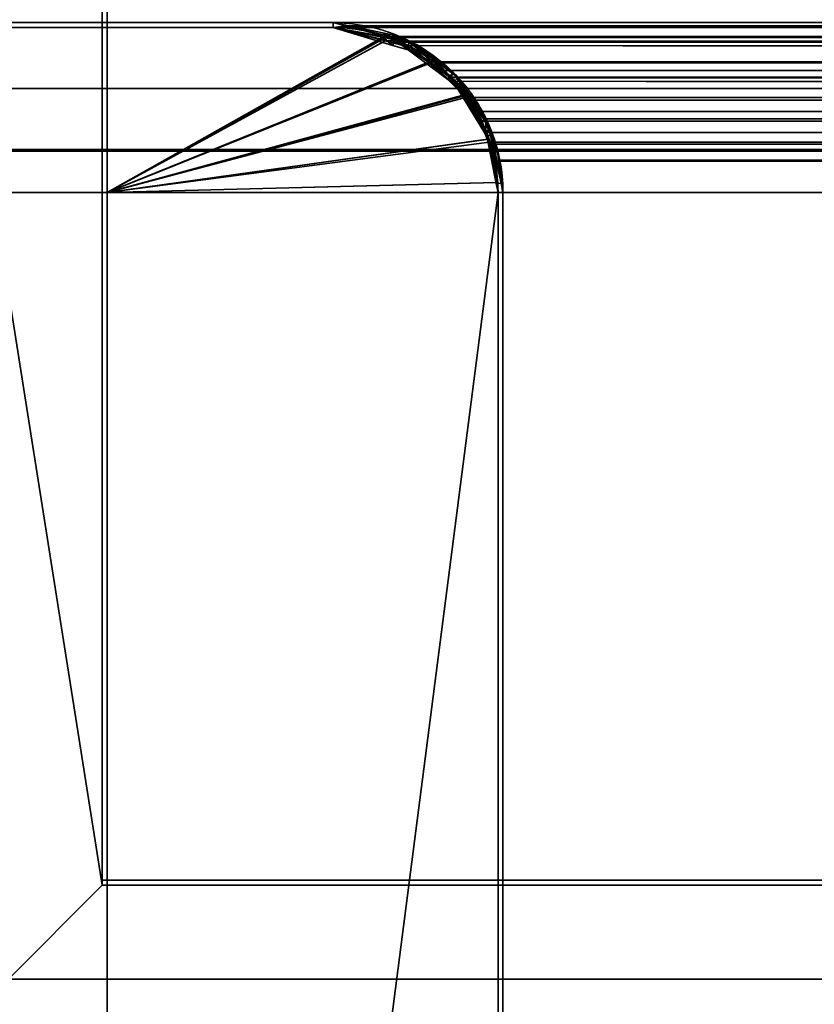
# Model space of a CAD drawing. Header units: millimetres. Extents: x -503 to 6703, y -110 to 193.
# Tile 462 of 656: x 1136 to 1160, y 149 to 178. Entities that reach past the tile are written whole.
import ezdxf

# ---------------------------------------------------------------- set-up
doc = ezdxf.new("R2010")
doc.units = ezdxf.units.MM
doc.layers.add('151', color=7, linetype='Continuous', true_color=0xffffff)

# ---------------------------------------------------------------- blocks, each defined once
blk = doc.blocks.new('UG_SURFACE_002')
at = {"layer": '151', "color": 252, "linetype": 'Continuous', "lineweight": 35}
for points in [[(947.5, 174.4, 2212.25), (2052.5, 174.4, 2212.25), (1902.5, 174.4, 2062.25), (1097.5, 174.4, 2062.25)], [(2052.5, -14, 2212.25), (2052.5, 174.4, 2212.25), (947.5, 174.4, 2212.25), (947.5, -14, 2212.25)], [(1097.5, -14, 2062.25), (1097.5, 174.4, 2062.25), (1902.5, 174.4, 2062.25), (1902.5, -14, 2062.25)]]:
    blk.add_3dface(points, dxfattribs=at)
blk = doc.blocks.new('UG_SURFACE_156')
at = {"layer": '151', "color": 7, "linetype": 'Continuous', "lineweight": 35}
for points in [[(1139, 190.3, -4.75), (1139, 152.3, -4.75), (1138.85, 152.3, -4.75), (1138.85, 190.3, -4.75)], [(1138.85, 152.3, 2018.4), (1138.85, 190.3, 2018.4), (1138.85, 190.3, -4.75), (1138.85, 152.3, -4.75)], [(1138.85, 190.3, 2018.4), (1138.85, 152.3, 2018.4), (1139, 152.3, 2018.25), (1139, 190.3, 2018.25)], [(1139, 152.3, -4.75), (1139, 190.3, -4.75), (1139, 190.3, 2018.25), (1139, 152.3, 2018.25)], [(1138.85, 152.3, 2018.4), (1138.85, 152.3, -4.75), (1139, 152.3, -4.75), (1139, 152.3, 2018.25)]]:
    blk.add_3dface(points, dxfattribs=at)
blk = doc.blocks.new('UG_SURFACE_157')
at = {"layer": '151', "color": 14, "linetype": 'Continuous', "lineweight": 35}
for points in [[(1133.85, 193.3, -4.75), (1133.85, 178.3, -4.75), (1133.85, 178.3, 2023.4), (1133.85, 193.3, 2023.4)], [(1133.85, 178.3, -4.75), (1133.85, 193.3, -4.75), (1135.85, 193.3, -4.75), (1136.12, 193.246, -4.75)], [(1133.85, 193.3, 2023.4), (1133.85, 178.3, 2023.4), (1134.7, 178.3, 2022.55), (1138.85, 190.3, 2018.4)], [(1138.85, 190.3, 2018.4), (1138.726, 191.077, 2018.524), (1133.85, 193.3, 2023.4)], [(1136.121, 193.231, 2021.129), (1135.85, 193.3, 2021.4), (1133.85, 193.3, 2023.4), (1138.726, 191.077, 2018.524)], [(1135.85, 193.3, 2021.4), (1135.85, 193.3, -4.75), (1133.85, 193.3, -4.75), (1133.85, 193.3, 2023.4)], [(1136.12, 193.246, -4.75), (1136.998, 193.072, -4.75), (1137.017, 193.059, -4.75), (1133.85, 178.3, -4.75)], [(1135.85, 193.3, -4.75), (1135.85, 193.3, 2021.4), (1136.121, 193.231, 2021.129)], [(1136.121, 193.231, 2021.129), (1136.12, 193.246, -4.75), (1135.85, 193.3, -4.75)], [(1136.12, 193.246, -4.75), (1136.121, 193.231, 2021.129), (1137.012, 193.003, 2020.238)], [(1137.012, 193.003, 2020.238), (1136.998, 193.072, -4.75), (1136.12, 193.246, -4.75)], [(1136.121, 193.231, 2021.129), (1138.726, 191.077, 2018.524), (1138.702, 191.232, 2018.548), (1138.364, 191.882, 2018.886)], [(1137.012, 193.003, 2020.238), (1136.121, 193.231, 2021.129), (1138.364, 191.882, 2018.886)], [(1133.85, 178.3, -4.75), (1137.017, 193.059, -4.75), (1137.771, 192.555, -4.75)], [(1137.012, 193.003, 2020.238), (1137.017, 193.059, -4.75), (1136.998, 193.072, -4.75)], [(1137.017, 193.059, -4.75), (1137.012, 193.003, 2020.238), (1137.289, 192.933, 2019.961)], [(1137.012, 193.003, 2020.238), (1138.364, 191.882, 2018.886), (1138.252, 192.097, 2018.998), (1137.763, 192.521, 2019.487)], [(1137.763, 192.521, 2019.487), (1137.289, 192.933, 2019.961), (1137.012, 193.003, 2020.238)], [(1137.289, 192.933, 2019.961), (1137.771, 192.555, -4.75), (1137.017, 193.059, -4.75)], [(1137.289, 192.933, 2019.961), (1137.763, 192.521, 2019.487), (1137.771, 192.555, -4.75)], [(1133.85, 178.3, -4.75), (1137.771, 192.555, -4.75), (1137.971, 192.421, -4.75), (1138.338, 191.873, -4.75)], [(1137.971, 192.421, -4.75), (1137.771, 192.555, -4.75), (1137.763, 192.521, 2019.487)], [(1137.971, 192.421, -4.75), (1137.763, 192.521, 2019.487), (1138.252, 192.097, 2018.998)], [(1138.252, 192.097, 2018.998), (1138.338, 191.873, -4.75), (1137.971, 192.421, -4.75)], [(1138.252, 192.097, 2018.998), (1138.364, 191.882, 2018.886), (1138.338, 191.873, -4.75)], [(1138.338, 191.873, -4.75), (1138.622, 191.448, -4.75), (1138.696, 191.073, -4.75), (1133.85, 178.3, -4.75)], [(1138.622, 191.448, -4.75), (1138.338, 191.873, -4.75), (1138.364, 191.882, 2018.886)], [(1138.622, 191.448, -4.75), (1138.364, 191.882, 2018.886), (1138.702, 191.232, 2018.548)], [(1138.702, 191.232, 2018.548), (1138.696, 191.073, -4.75), (1138.622, 191.448, -4.75)], [(1138.696, 191.073, -4.75), (1138.85, 190.3, -4.75), (1134.7, 178.3, -4.75), (1133.85, 178.3, -4.75)], [(1138.702, 191.232, 2018.548), (1138.726, 191.077, 2018.524), (1138.696, 191.073, -4.75)], [(1138.696, 191.073, -4.75), (1138.726, 191.077, 2018.524), (1138.85, 190.3, 2018.4)], [(1138.85, 190.3, 2018.4), (1138.85, 190.3, -4.75), (1138.696, 191.073, -4.75)], [(1134.7, 178.3, -4.75), (1138.85, 190.3, -4.75), (1138.85, 152.15, -4.75)], [(1138.85, 152.15, 2018.4), (1138.85, 190.3, 2018.4), (1134.7, 178.3, 2022.55)], [(1138.85, 152.15, -4.75), (1138.85, 190.3, -4.75), (1138.85, 190.3, 2018.4), (1138.85, 152.15, 2018.4)], [(1133.85, 178.3, 2023.4), (1133.85, 178.3, -4.75), (1134.7, 178.3, -4.75), (1134.7, 178.3, 2022.55)], [(1134.7, 178.3, -4.75), (1134.7, 149.3, -4.75), (1134.7, 149.3, 2022.55), (1134.7, 178.3, 2022.55)], [(1138.85, 152.15, -4.75), (1136, 149.3, -4.75), (1134.7, 149.3, -4.75), (1134.7, 178.3, -4.75)], [(1134.7, 178.3, 2022.55), (1134.7, 149.3, 2022.55), (1136, 149.3, 2021.25), (1138.85, 152.15, 2018.4)], [(1136, 149.3, -4.75), (1138.85, 152.15, -4.75), (1138.85, 152.15, 2018.4), (1136, 149.3, 2021.25)], [(1134.7, 149.3, 2022.55), (1134.7, 149.3, -4.75), (1136, 149.3, -4.75), (1136, 149.3, 2021.25)]]:
    blk.add_3dface(points, dxfattribs=at)
blk = doc.blocks.new('UG_SURFACE_158')
at = {"layer": '151', "color": 7, "linetype": 'Continuous', "lineweight": 35}
for points in [[(1078.7, 190.3, 2078.55), (1078.7, 174.45, 2078.55), (1921.3, 174.45, 2078.55), (1921.3, 190.3, 2078.55)], [(1921.15, 190.3, 2078.4), (1921.15, 174.45, 2078.4), (1078.85, 174.45, 2078.4), (1078.85, 190.3, 2078.4)], [(1861.15, 152.3, 2018.4), (1861.15, 190.3, 2018.4), (1138.85, 190.3, 2018.4), (1138.85, 152.3, 2018.4)], [(1139, 190.3, 2018.25), (1139, 152.3, 2018.25), (1138.85, 152.3, 2018.4), (1138.85, 190.3, 2018.4)], [(1139, 152.3, 2018.25), (1139, 190.3, 2018.25), (1861, 190.3, 2018.25), (1861, 152.3, 2018.25)], [(1921.15, 174.45, 2078.4), (1921.3, 174.45, 2078.55), (1078.7, 174.45, 2078.55), (1078.85, 174.45, 2078.4)], [(1861, 152.3, 2018.25), (1861.15, 152.3, 2018.4), (1138.85, 152.3, 2018.4), (1139, 152.3, 2018.25)]]:
    blk.add_3dface(points, dxfattribs=at)
blk = doc.blocks.new('UG_SURFACE_159')
at = {"layer": '151', "color": 14, "linetype": 'Continuous', "lineweight": 35}
for points in [[(1133.85, 193.3, 2023.4), (1133.85, 178.3, 2023.4), (1866.15, 178.3, 2023.4), (1866.15, 193.3, 2023.4)], [(1133.85, 178.3, 2023.4), (1136.086, 193.259, 2021.164), (1136.857, 193.126, 2020.393), (1136.934, 193.08, 2020.316)], [(1136.934, 193.08, 2020.316), (1137.72, 192.608, 2019.531), (1133.85, 178.3, 2023.4)], [(1133.85, 178.3, 2023.4), (1137.72, 192.608, 2019.531), (1137.871, 192.518, 2019.379), (1138.334, 191.936, 2018.916)], [(1138.334, 191.936, 2018.916), (1138.463, 191.773, 2018.786), (1138.715, 191.16, 2018.535), (1133.85, 178.3, 2023.4)], [(1133.85, 178.3, 2023.4), (1138.715, 191.16, 2018.535), (1138.745, 191.085, 2018.505)], [(1138.745, 191.085, 2018.505), (1138.85, 190.3, 2018.4), (1134.7, 178.3, 2022.55), (1133.85, 178.3, 2023.4)], [(1134.7, 178.3, 2022.55), (1138.85, 190.3, 2018.4), (1138.85, 152.15, 2018.4)], [(1138.85, 152.15, 2018.4), (1138.85, 190.3, 2018.4), (1861.15, 190.3, 2018.4), (1861.15, 152.15, 2018.4)], [(1865.3, 178.3, 2022.55), (1866.15, 178.3, 2023.4), (1133.85, 178.3, 2023.4), (1134.7, 178.3, 2022.55)], [(1134.7, 178.3, 2022.55), (1134.7, 149.3, 2022.55), (1865.3, 149.3, 2022.55), (1865.3, 178.3, 2022.55)], [(1138.85, 152.15, 2018.4), (1136, 149.3, 2021.25), (1134.7, 149.3, 2022.55), (1134.7, 178.3, 2022.55)], [(1136, 149.3, 2021.25), (1138.85, 152.15, 2018.4), (1861.15, 152.15, 2018.4), (1864, 149.3, 2021.25)], [(1864, 149.3, 2021.25), (1865.3, 149.3, 2022.55), (1134.7, 149.3, 2022.55), (1136, 149.3, 2021.25)]]:
    blk.add_3dface(points, dxfattribs=at)
blk = doc.blocks.new('UG_SURFACE_160')
at = {"layer": '151', "color": 14, "linetype": 'Continuous', "lineweight": 35}
for points in [[(1916.15, 174.45, 2073.4), (1083.85, 174.45, 2073.4), (1083.85, 193.3, 2073.4), (1916.15, 193.3, 2073.4)], [(1078.85, 190.3, 2078.4), (1078.85, 174.45, 2078.4), (1921.15, 174.45, 2078.4), (1921.15, 190.3, 2078.4)], [(1916.15, 174.45, 2073.4), (1921.15, 174.45, 2078.4), (1078.85, 174.45, 2078.4), (1083.85, 174.45, 2073.4)]]:
    blk.add_3dface(points, dxfattribs=at)
blk = doc.blocks.new('UG_SURFACE_161')
at = {"layer": '151', "color": 41, "linetype": 'Continuous', "lineweight": 35}
for points in [[(1083.85, 193.3, 2073.4), (1083.85, 178.3, 2073.4), (1916.15, 178.3, 2073.4), (1916.15, 193.3, 2073.4)], [(1133.85, 178.3, 2023.4), (1133.85, 193.3, 2023.4), (1866.15, 193.3, 2023.4), (1866.15, 178.3, 2023.4)], [(1866.15, 178.3, 2023.4), (1916.15, 178.3, 2073.4), (1083.85, 178.3, 2073.4), (1133.85, 178.3, 2023.4)]]:
    blk.add_3dface(points, dxfattribs=at)
blk = doc.blocks.new('UG_SURFACE_172')
at = {"layer": '151', "color": 41, "linetype": 'Continuous', "lineweight": 35}
for points in [[(1139, 147.3, -4.75), (1139, 173.15, -4.75), (1150.85, 173.15, -4.75), (1150.85, 55.15, -4.75)], [(1140, 89, 2017.25), (1150.85, 173.15, 2006.4), (1139, 173.15, 2018.25), (1139, 147.3, 2018.25)], [(1139, 147.3, 2018.25), (1139, 173.15, 2018.25), (1139, 173.15, -4.75), (1139, 147.3, -4.75)], [(1150.85, 173.15, 2006.4), (1150.85, 173.15, -4.75), (1139, 173.15, -4.75), (1139, 173.15, 2018.25)], [(1140, 89, 2017.25), (1140, 55.15, 2017.25), (1150.85, 55.15, 2006.4), (1150.85, 173.15, 2006.4)], [(1150.85, 173.15, 2006.4), (1150.85, 55.15, 2006.4), (1150.85, 55.15, -4.75), (1150.85, 173.15, -4.75)]]:
    blk.add_3dface(points, dxfattribs=at)
blk = doc.blocks.new('UG_SURFACE_174')
at = {"layer": '151', "color": 14, "linetype": 'Continuous', "lineweight": 35}
for points in [[(1139, 173.15, -4.75), (1139, 178.15, -4.75), (1145.85, 178.15, -4.75), (1147.432, 177.835, -4.75)], [(1139, 173.15, 2018.25), (1139, 178.15, 2018.25), (1139, 178.15, -4.75), (1139, 173.15, -4.75)], [(1145.85, 178.15, 2011.4), (1145.85, 178.15, -4.75), (1139, 178.15, -4.75), (1139, 178.15, 2018.25)], [(1147.424, 177.748, 2009.826), (1145.85, 178.15, 2011.4), (1139, 178.15, 2018.25), (1139, 173.15, 2018.25)], [(1145.85, 178.15, -4.75), (1145.85, 178.15, 2011.4), (1147.424, 177.748, 2009.826)], [(1147.424, 177.748, 2009.826), (1147.432, 177.835, -4.75), (1145.85, 178.15, -4.75)], [(1147.432, 177.835, -4.75), (1147.763, 177.769, -4.75), (1148.774, 177.094, -4.75), (1139, 173.15, -4.75)], [(1139, 173.15, 2018.25), (1148.782, 177.074, 2008.468), (1148.248, 177.538, 2009.002), (1147.424, 177.748, 2009.826)], [(1147.763, 177.769, -4.75), (1147.432, 177.835, -4.75), (1147.424, 177.748, 2009.826)], [(1147.763, 177.769, -4.75), (1147.424, 177.748, 2009.826), (1148.248, 177.538, 2009.002)], [(1148.248, 177.538, 2009.002), (1148.774, 177.094, -4.75), (1147.763, 177.769, -4.75)], [(1148.248, 177.538, 2009.002), (1148.782, 177.074, 2008.468), (1148.774, 177.094, -4.75)], [(1148.774, 177.094, -4.75), (1149.386, 176.686, -4.75), (1149.794, 176.074, -4.75), (1139, 173.15, -4.75)], [(1149.866, 176.12, 2007.384), (1149.853, 176.145, 2007.396), (1148.782, 177.074, 2008.468), (1139, 173.15, 2018.25)], [(1149.386, 176.686, -4.75), (1148.774, 177.094, -4.75), (1148.782, 177.074, 2008.468)], [(1149.386, 176.686, -4.75), (1148.782, 177.074, 2008.468), (1149.853, 176.145, 2007.396)], [(1149.853, 176.145, 2007.396), (1149.794, 176.074, -4.75), (1149.386, 176.686, -4.75)], [(1139, 173.15, 2018.25), (1150.567, 174.772, 2006.683), (1149.866, 176.12, 2007.384)], [(1149.853, 176.145, 2007.396), (1149.866, 176.12, 2007.384), (1149.794, 176.074, -4.75)], [(1150.469, 175.063, -4.75), (1149.794, 176.074, -4.75), (1149.866, 176.12, 2007.384)], [(1150.469, 175.063, -4.75), (1149.866, 176.12, 2007.384), (1150.567, 174.772, 2006.683)], [(1149.794, 176.074, -4.75), (1150.469, 175.063, -4.75), (1150.527, 174.772, -4.75), (1139, 173.15, -4.75)], [(1150.567, 174.772, 2006.683), (1150.527, 174.772, -4.75), (1150.469, 175.063, -4.75)], [(1139, 173.15, -4.75), (1150.527, 174.772, -4.75), (1150.79, 173.452, -4.75)], [(1139, 173.15, 2018.25), (1150.802, 173.45, 2006.448), (1150.603, 174.703, 2006.647), (1150.567, 174.772, 2006.683)], [(1150.527, 174.772, -4.75), (1150.567, 174.772, 2006.683), (1150.603, 174.703, 2006.647)], [(1150.603, 174.703, 2006.647), (1150.79, 173.452, -4.75), (1150.527, 174.772, -4.75)], [(1150.603, 174.703, 2006.647), (1150.802, 173.45, 2006.448), (1150.79, 173.452, -4.75)], [(1150.79, 173.452, -4.75), (1150.85, 173.15, -4.75), (1139, 173.15, -4.75)], [(1139, 173.15, 2018.25), (1150.85, 173.15, 2006.4), (1150.802, 173.45, 2006.448)], [(1150.79, 173.452, -4.75), (1150.802, 173.45, 2006.448), (1150.85, 173.15, 2006.4)], [(1150.85, 173.15, 2006.4), (1150.85, 173.15, -4.75), (1150.79, 173.452, -4.75)], [(1139, 173.15, 2018.25), (1139, 173.15, -4.75), (1150.85, 173.15, -4.75), (1150.85, 173.15, 2006.4)]]:
    blk.add_3dface(points, dxfattribs=at)
blk = doc.blocks.new('UG_SURFACE_175')
at = {"layer": '151', "color": 7, "linetype": 'Continuous', "lineweight": 35}
for points in [[(1139, 178.3, -4.75), (1145.85, 178.3, -4.75), (1145.85, 178.15, -4.75), (1139, 178.15, -4.75)], [(1139, 178.3, 2018.25), (1139, 178.3, -4.75), (1139, 178.15, -4.75), (1139, 178.15, 2018.25)], [(1139, 178.3, 2018.25), (1145.85, 178.3, 2011.4), (1145.85, 178.3, -4.75), (1139, 178.3, -4.75)], [(1145.85, 178.3, 2011.4), (1139, 178.3, 2018.25), (1139, 178.15, 2018.25), (1145.85, 178.15, 2011.4)], [(1147.393, 177.98, -4.75), (1145.85, 178.3, 2011.4), (1147.728, 177.806, 2009.522)], [(1147.393, 177.98, -4.75), (1145.85, 178.3, -4.75), (1145.85, 178.3, 2011.4)], [(1145.85, 178.3, -4.75), (1147.393, 177.98, -4.75), (1147.354, 177.863, -4.75), (1145.85, 178.15, -4.75)], [(1147.728, 177.806, 2009.522), (1145.85, 178.3, 2011.4), (1145.85, 178.15, 2011.4), (1147.663, 177.612, 2009.587)], [(1139, 178.15, 2018.25), (1139, 178.15, -4.75), (1145.85, 178.15, -4.75), (1145.85, 178.15, 2011.4)], [(1145.85, 178.15, -4.75), (1147.354, 177.863, -4.75), (1147.663, 177.612, 2009.587)], [(1147.663, 177.612, 2009.587), (1145.85, 178.15, 2011.4), (1145.85, 178.15, -4.75)], [(1147.69, 177.799, -4.75), (1147.354, 177.863, -4.75), (1147.393, 177.98, -4.75), (1147.739, 177.908, -4.75)], [(1147.728, 177.806, 2009.522), (1147.739, 177.908, -4.75), (1147.393, 177.98, -4.75)], [(1147.69, 177.799, -4.75), (1147.739, 177.908, -4.75), (1147.875, 177.88, -4.75)], [(1147.875, 177.88, -4.75), (1147.739, 177.908, -4.75), (1147.728, 177.806, 2009.522)], [(1147.354, 177.863, -4.75), (1147.69, 177.799, -4.75), (1147.663, 177.612, 2009.587)], [(1147.663, 177.612, 2009.587), (1148.577, 177.342, 2008.673), (1148.385, 177.633, 2008.865), (1147.728, 177.806, 2009.522)], [(1148.577, 177.342, 2008.673), (1147.663, 177.612, 2009.587), (1147.69, 177.799, -4.75)], [(1147.875, 177.88, -4.75), (1148.772, 177.276, -4.75), (1148.683, 177.147, -4.75), (1147.69, 177.799, -4.75)], [(1147.69, 177.799, -4.75), (1148.683, 177.147, -4.75), (1149.333, 176.578, 2007.917)], [(1149.333, 176.578, 2007.917), (1148.577, 177.342, 2008.673), (1147.69, 177.799, -4.75)], [(1148.772, 177.276, -4.75), (1147.875, 177.88, -4.75), (1147.728, 177.806, 2009.522)], [(1148.772, 177.276, -4.75), (1147.728, 177.806, 2009.522), (1148.385, 177.633, 2008.865)], [(1148.385, 177.633, 2008.865), (1149.492, 176.792, -4.75), (1148.772, 177.276, -4.75)], [(1148.385, 177.633, 2008.865), (1149.431, 176.662, 2007.819), (1149.492, 176.792, -4.75)], [(1149.431, 176.662, 2007.819), (1148.385, 177.633, 2008.865), (1148.577, 177.342, 2008.673), (1149.333, 176.578, 2007.917)], [(1149.386, 176.686, -4.75), (1148.683, 177.147, -4.75), (1148.772, 177.276, -4.75), (1149.492, 176.792, -4.75)], [(1148.683, 177.147, -4.75), (1149.386, 176.686, -4.75), (1149.333, 176.578, 2007.917)], [(1149.492, 176.792, -4.75), (1149.857, 176.232, -4.75), (1149.744, 176.144, -4.75), (1149.386, 176.686, -4.75)], [(1149.857, 176.232, -4.75), (1149.492, 176.792, -4.75), (1149.431, 176.662, 2007.819)], [(1150.069, 175.835, 2007.181), (1149.333, 176.578, 2007.917), (1149.386, 176.686, -4.75)], [(1149.333, 176.578, 2007.917), (1150.069, 175.835, 2007.181), (1150.132, 176.011, 2007.118), (1149.431, 176.662, 2007.819)], [(1149.386, 176.686, -4.75), (1149.744, 176.144, -4.75), (1150.452, 174.949, 2006.798)], [(1150.452, 174.949, 2006.798), (1150.069, 175.835, 2007.181), (1149.386, 176.686, -4.75)], [(1149.857, 176.232, -4.75), (1149.431, 176.662, 2007.819), (1150.132, 176.011, 2007.118)], [(1150.484, 175.028, -4.75), (1149.744, 176.144, -4.75), (1149.857, 176.232, -4.75), (1150.632, 175.042, -4.75)], [(1149.744, 176.144, -4.75), (1150.484, 175.028, -4.75), (1150.452, 174.949, 2006.798)], [(1150.132, 176.011, 2007.118), (1150.632, 175.042, -4.75), (1149.857, 176.232, -4.75)], [(1150.591, 175.002, 2006.66), (1150.132, 176.011, 2007.118), (1150.069, 175.835, 2007.181), (1150.452, 174.949, 2006.798)], [(1150.132, 176.011, 2007.118), (1150.591, 175.002, 2006.66), (1150.632, 175.042, -4.75)], [(1150.484, 175.028, -4.75), (1150.491, 174.989, -4.75), (1150.452, 174.949, 2006.798)], [(1150.452, 174.949, 2006.798), (1150.698, 174.381, 2006.552), (1150.822, 174.493, 2006.428), (1150.591, 175.002, 2006.66)], [(1150.698, 174.381, 2006.552), (1150.452, 174.949, 2006.798), (1150.491, 174.989, -4.75)], [(1150.491, 174.989, -4.75), (1150.484, 175.028, -4.75), (1150.632, 175.042, -4.75), (1150.639, 175.031, -4.75)], [(1150.639, 175.031, -4.75), (1150.662, 174.914, -4.75), (1150.516, 174.861, -4.75), (1150.491, 174.989, -4.75)], [(1150.491, 174.989, -4.75), (1150.516, 174.861, -4.75), (1150.85, 173.15, 2006.4)], [(1150.85, 173.15, 2006.4), (1150.698, 174.381, 2006.552), (1150.491, 174.989, -4.75)], [(1150.639, 175.031, -4.75), (1150.632, 175.042, -4.75), (1150.591, 175.002, 2006.66)], [(1150.662, 174.914, -4.75), (1150.639, 175.031, -4.75), (1150.591, 175.002, 2006.66)], [(1150.591, 175.002, 2006.66), (1150.946, 173.431, -4.75), (1150.662, 174.914, -4.75)], [(1150.946, 173.431, -4.75), (1150.591, 175.002, 2006.66), (1150.822, 174.493, 2006.428)], [(1150.662, 174.914, -4.75), (1150.946, 173.431, -4.75), (1150.797, 173.422, -4.75), (1150.516, 174.861, -4.75)], [(1150.85, 173.15, 2006.4), (1150.516, 174.861, -4.75), (1150.797, 173.422, -4.75)], [(1151, 173.15, 2006.25), (1150.822, 174.493, 2006.428), (1150.698, 174.381, 2006.552), (1150.85, 173.15, 2006.4)], [(1150.822, 174.493, 2006.428), (1151, 173.15, -4.75), (1150.946, 173.431, -4.75)], [(1150.822, 174.493, 2006.428), (1151, 173.15, 2006.25), (1151, 173.15, -4.75)], [(1150.946, 173.431, -4.75), (1151, 173.15, -4.75), (1150.85, 173.15, -4.75), (1150.797, 173.422, -4.75)], [(1150.797, 173.422, -4.75), (1150.85, 173.15, -4.75), (1150.85, 173.15, 2006.4)], [(1151, 173.15, -4.75), (1151, 55.15, -4.75), (1150.85, 55.15, -4.75), (1150.85, 173.15, -4.75)], [(1150.85, 55.15, 2006.4), (1150.85, 173.15, 2006.4), (1150.85, 173.15, -4.75), (1150.85, 55.15, -4.75)], [(1150.85, 173.15, 2006.4), (1150.85, 55.15, 2006.4), (1151, 55.15, 2006.25), (1151, 173.15, 2006.25)], [(1151, 55.15, -4.75), (1151, 173.15, -4.75), (1151, 173.15, 2006.25), (1151, 55.15, 2006.25)]]:
    blk.add_3dface(points, dxfattribs=at)
blk = doc.blocks.new('UG_SURFACE_178')
at = {"layer": '151', "color": 7, "linetype": 'Continuous', "lineweight": 35}
for points in [[(1861, 178.3, 2018.25), (1139, 178.3, 2018.25), (1139, 178.15, 2018.25), (1861, 178.15, 2018.25)], [(1854.15, 178.3, 2011.4), (1145.85, 178.3, 2011.4), (1139, 178.3, 2018.25), (1861, 178.3, 2018.25)], [(1145.85, 178.15, 2011.4), (1139, 178.15, 2018.25), (1139, 178.3, 2018.25), (1145.85, 178.3, 2011.4)], [(1145.85, 178.3, 2011.4), (1854.15, 178.3, 2011.4), (1853.75, 178.204, 2011), (1146.25, 178.204, 2011)], [(1145.85, 178.15, 2011.4), (1145.85, 178.3, 2011.4), (1146.25, 178.204, 2011)], [(1146.25, 178.204, 2011), (1147.707, 177.855, 2009.543), (1147.68, 177.711, 2009.57), (1145.85, 178.15, 2011.4)], [(1146.25, 178.204, 2011), (1853.75, 178.204, 2011), (1852.293, 177.855, 2009.543), (1147.707, 177.855, 2009.543)], [(1854.15, 178.15, 2011.4), (1861, 178.15, 2018.25), (1139, 178.15, 2018.25), (1145.85, 178.15, 2011.4)], [(1852.471, 177.86, 2009.721), (1145.85, 178.15, 2011.4), (1147.68, 177.711, 2009.57)], [(1852.471, 177.86, 2009.721), (1854.15, 178.15, 2011.4), (1145.85, 178.15, 2011.4)], [(1147.68, 177.711, 2009.57), (1852.318, 177.768, 2009.568), (1852.471, 177.86, 2009.721)], [(1147.707, 177.855, 2009.543), (1148.184, 177.741, 2009.066), (1148.116, 177.607, 2009.134), (1147.68, 177.711, 2009.57)], [(1850.782, 176.846, 2008.032), (1852.318, 177.768, 2009.568), (1147.68, 177.711, 2009.57)], [(1850.782, 176.846, 2008.032), (1147.68, 177.711, 2009.57), (1148.116, 177.607, 2009.134)], [(1148.184, 177.741, 2009.066), (1147.707, 177.855, 2009.543), (1852.293, 177.855, 2009.543)], [(1149.375, 176.652, 2007.875), (1148.116, 177.607, 2009.134), (1148.184, 177.741, 2009.066), (1149.047, 177.086, 2008.203)], [(1148.116, 177.607, 2009.134), (1850.631, 176.656, 2007.881), (1850.782, 176.846, 2008.032)], [(1148.116, 177.607, 2009.134), (1149.375, 176.652, 2007.875), (1850.631, 176.656, 2007.881)], [(1148.184, 177.741, 2009.066), (1852.293, 177.855, 2009.543), (1851.816, 177.741, 2009.066)], [(1851.816, 177.741, 2009.066), (1149.047, 177.086, 2008.203), (1148.184, 177.741, 2009.066)], [(1851.816, 177.741, 2009.066), (1850.953, 177.086, 2008.203), (1149.047, 177.086, 2008.203)], [(1149.644, 176.632, 2007.606), (1149.047, 177.086, 2008.203), (1850.953, 177.086, 2008.203)], [(1149.047, 177.086, 2008.203), (1149.644, 176.632, 2007.606), (1149.375, 176.652, 2007.875)], [(1149.644, 176.632, 2007.606), (1850.953, 177.086, 2008.203), (1850.356, 176.632, 2007.606)], [(1849.794, 175.605, 2007.044), (1850.631, 176.656, 2007.881), (1149.375, 176.652, 2007.875)], [(1849.794, 175.605, 2007.044), (1149.375, 176.652, 2007.875), (1149.534, 176.531, 2007.716)], [(1149.644, 176.632, 2007.606), (1149.534, 176.531, 2007.716), (1149.375, 176.652, 2007.875)], [(1150.357, 175.316, 2006.893), (1149.534, 176.531, 2007.716), (1149.644, 176.632, 2007.606), (1150.105, 175.951, 2007.145)], [(1149.534, 176.531, 2007.716), (1849.531, 174.963, 2006.781), (1849.794, 175.605, 2007.044)], [(1149.534, 176.531, 2007.716), (1150.357, 175.316, 2006.893), (1849.531, 174.963, 2006.781)], [(1850.356, 176.632, 2007.606), (1150.105, 175.951, 2007.145), (1149.644, 176.632, 2007.606)], [(1850.356, 176.632, 2007.606), (1849.895, 175.951, 2007.145), (1150.105, 175.951, 2007.145)], [(1150.492, 175.38, 2006.758), (1150.105, 175.951, 2007.145), (1849.895, 175.951, 2007.145)], [(1150.105, 175.951, 2007.145), (1150.492, 175.38, 2006.758), (1150.357, 175.316, 2006.893)], [(1150.492, 175.38, 2006.758), (1849.895, 175.951, 2007.145), (1849.508, 175.38, 2006.758)], [(1150.471, 174.97, 2006.779), (1150.357, 175.316, 2006.893), (1150.492, 175.38, 2006.758)], [(1150.357, 175.316, 2006.893), (1150.471, 174.97, 2006.779), (1849.531, 174.963, 2006.781)], [(1150.492, 175.38, 2006.758), (1150.746, 174.612, 2006.504), (1150.759, 174.102, 2006.491), (1150.471, 174.97, 2006.779)], [(1849.508, 175.38, 2006.758), (1150.746, 174.612, 2006.504), (1150.492, 175.38, 2006.758)], [(1849.508, 175.38, 2006.758), (1849.254, 174.612, 2006.504), (1150.746, 174.612, 2006.504)], [(1849.324, 174.458, 2006.574), (1150.471, 174.97, 2006.779), (1150.759, 174.102, 2006.491)], [(1849.324, 174.458, 2006.574), (1849.531, 174.963, 2006.781), (1150.471, 174.97, 2006.779)], [(1150.906, 174.13, 2006.344), (1150.746, 174.612, 2006.504), (1849.254, 174.612, 2006.504)], [(1150.746, 174.612, 2006.504), (1150.906, 174.13, 2006.344), (1150.759, 174.102, 2006.491)], [(1150.759, 174.102, 2006.491), (1849.15, 173.15, 2006.4), (1849.324, 174.458, 2006.574)], [(1150.906, 174.13, 2006.344), (1849.254, 174.612, 2006.504), (1849.094, 174.13, 2006.344)], [(1150.85, 173.15, 2006.4), (1150.759, 174.102, 2006.491), (1150.906, 174.13, 2006.344), (1151, 173.15, 2006.25)], [(1150.759, 174.102, 2006.491), (1150.85, 173.15, 2006.4), (1849.15, 173.15, 2006.4)], [(1849.094, 174.13, 2006.344), (1151, 173.15, 2006.25), (1150.906, 174.13, 2006.344)], [(1849.094, 174.13, 2006.344), (1849, 173.15, 2006.25), (1151, 173.15, 2006.25)], [(1151, 173.15, 2006.25), (1151, 55.15, 2006.25), (1150.85, 55.15, 2006.4), (1150.85, 173.15, 2006.4)], [(1849.15, 55.15, 2006.4), (1849.15, 173.15, 2006.4), (1150.85, 173.15, 2006.4), (1150.85, 55.15, 2006.4)], [(1151, 55.15, 2006.25), (1151, 173.15, 2006.25), (1849, 173.15, 2006.25), (1849, 55.15, 2006.25)]]:
    blk.add_3dface(points, dxfattribs=at)
blk = doc.blocks.new('UG_SURFACE_179')
at = {"layer": '151', "color": 41, "linetype": 'Continuous', "lineweight": 35}
for points in [[(1871.15, 173.15, 2028.4), (1865.5, 173.15, 2022.75), (1134.5, 173.15, 2022.75), (1128.85, 173.15, 2028.4)], [(1871.15, 81, 2028.4), (1871.15, 173.15, 2028.4), (1128.85, 173.15, 2028.4), (1128.85, 81, 2028.4)], [(1134.5, 147.3, 2022.75), (1136.5, 89, 2020.75), (1128.85, 173.15, 2028.4)], [(1136.5, 89, 2020.75), (1136.5, 81, 2020.75), (1128.85, 81, 2028.4), (1128.85, 173.15, 2028.4)], [(1865.5, 173.15, 2022.75), (1865.5, 147.3, 2022.75), (1134.5, 147.3, 2022.75), (1134.5, 173.15, 2022.75)], [(1861, 147.3, 2018.25), (1861, 173.15, 2018.25), (1139, 173.15, 2018.25), (1139, 147.3, 2018.25)], [(1139, 147.3, 2018.25), (1139, 173.15, 2018.25), (1150.85, 173.15, 2006.4), (1150.85, 55.15, 2006.4)], [(1861, 173.15, 2018.25), (1849.15, 173.15, 2006.4), (1150.85, 173.15, 2006.4), (1139, 173.15, 2018.25)], [(1849.15, 173.15, 2006.4), (1849.15, 55.15, 2006.4), (1150.85, 55.15, 2006.4), (1150.85, 173.15, 2006.4)]]:
    blk.add_3dface(points, dxfattribs=at)
blk = doc.blocks.new('UG_SURFACE_180')
at = {"layer": '151', "color": 14, "linetype": 'Continuous', "lineweight": 35}
for points in [[(1139, 173.15, 2018.25), (1139, 178.15, 2018.25), (1145.85, 178.15, 2011.4), (1147.393, 177.883, 2009.857)], [(1861, 173.15, 2018.25), (1861, 178.15, 2018.25), (1139, 178.15, 2018.25), (1139, 173.15, 2018.25)], [(1861, 178.15, 2018.25), (1854.15, 178.15, 2011.4), (1145.85, 178.15, 2011.4), (1139, 178.15, 2018.25)], [(1147.393, 177.883, 2009.857), (1145.85, 178.15, 2011.4), (1854.15, 178.15, 2011.4)], [(1854.15, 178.15, 2011.4), (1852.62, 177.783, 2009.87), (1147.393, 177.883, 2009.857)], [(1147.393, 177.883, 2009.857), (1147.529, 177.86, 2009.721), (1148.768, 177.116, 2008.482), (1139, 173.15, 2018.25)], [(1147.529, 177.86, 2009.721), (1147.393, 177.883, 2009.857), (1852.62, 177.783, 2009.87)], [(1147.529, 177.86, 2009.721), (1852.62, 177.783, 2009.87), (1851.884, 177.607, 2009.134)], [(1851.884, 177.607, 2009.134), (1148.768, 177.116, 2008.482), (1147.529, 177.86, 2009.721)], [(1851.884, 177.607, 2009.134), (1851.238, 177.116, 2008.487), (1148.768, 177.116, 2008.482)], [(1148.768, 177.116, 2008.482), (1149.218, 176.846, 2008.032), (1149.864, 176.034, 2007.386), (1139, 173.15, 2018.25)], [(1149.218, 176.846, 2008.032), (1148.768, 177.116, 2008.482), (1851.238, 177.116, 2008.487)], [(1149.218, 176.846, 2008.032), (1851.238, 177.116, 2008.487), (1850.466, 176.531, 2007.716)], [(1850.466, 176.531, 2007.716), (1149.864, 176.034, 2007.386), (1149.218, 176.846, 2008.032)], [(1850.466, 176.531, 2007.716), (1850.136, 176.042, 2007.385), (1149.864, 176.034, 2007.386)], [(1139, 173.15, 2018.25), (1149.864, 176.034, 2007.386), (1150.206, 175.605, 2007.044), (1150.586, 174.678, 2006.664)], [(1150.206, 175.605, 2007.044), (1149.864, 176.034, 2007.386), (1850.136, 176.042, 2007.385)], [(1150.206, 175.605, 2007.044), (1850.136, 176.042, 2007.385), (1849.643, 175.316, 2006.893)], [(1849.643, 175.316, 2006.893), (1150.586, 174.678, 2006.664), (1150.206, 175.605, 2007.044)], [(1849.643, 175.316, 2006.893), (1849.429, 174.67, 2006.68), (1150.586, 174.678, 2006.664)], [(1150.586, 174.678, 2006.664), (1150.676, 174.458, 2006.574), (1150.85, 173.15, 2006.4), (1139, 173.15, 2018.25)], [(1150.676, 174.458, 2006.574), (1150.586, 174.678, 2006.664), (1849.429, 174.67, 2006.68)], [(1150.676, 174.458, 2006.574), (1849.429, 174.67, 2006.68), (1849.241, 174.102, 2006.491)], [(1849.241, 174.102, 2006.491), (1150.85, 173.15, 2006.4), (1150.676, 174.458, 2006.574)], [(1849.241, 174.102, 2006.491), (1849.15, 173.15, 2006.4), (1150.85, 173.15, 2006.4)], [(1849.15, 173.15, 2006.4), (1861, 173.15, 2018.25), (1139, 173.15, 2018.25), (1150.85, 173.15, 2006.4)]]:
    blk.add_3dface(points, dxfattribs=at)
blk = doc.blocks.new('UG_SURFACE_181')
at = {"layer": '151', "color": 14, "linetype": 'Continuous', "lineweight": 35}
for points in [[(1871.15, 178.15, 2028.4), (1867.35, 178.15, 2024.6), (1132.65, 178.15, 2024.6), (1128.85, 178.15, 2028.4)], [(1871.15, 173.15, 2028.4), (1871.15, 178.15, 2028.4), (1128.85, 178.15, 2028.4), (1128.85, 173.15, 2028.4)], [(1865.5, 176.3, 2022.75), (1134.5, 176.3, 2022.75), (1132.65, 178.15, 2024.6), (1867.35, 178.15, 2024.6)], [(1865.5, 176.3, 2022.75), (1865.5, 173.15, 2022.75), (1134.5, 173.15, 2022.75), (1134.5, 176.3, 2022.75)], [(1865.5, 173.15, 2022.75), (1871.15, 173.15, 2028.4), (1128.85, 173.15, 2028.4), (1134.5, 173.15, 2022.75)]]:
    blk.add_3dface(points, dxfattribs=at)
blk = doc.blocks.new('UG_SURFACE_182')
at = {"layer": '151', "color": 252, "linetype": 'Continuous', "lineweight": 35}
for points in [[(1132.5, 178.3, 2024.75), (1134.5, 176.3, 2022.75), (1865.5, 176.3, 2022.75), (1867.5, 178.3, 2024.75)], [(1132.5, 178.3, 2024.75), (1867.5, 178.3, 2024.75), (1865.5, 178.3, 2022.75), (1134.5, 178.3, 2022.75)], [(1134.5, 176.3, 2022.75), (1134.5, 178.3, 2022.75), (1865.5, 178.3, 2022.75), (1865.5, 176.3, 2022.75)]]:
    blk.add_3dface(points, dxfattribs=at)
blk = doc.blocks.new('UG_SURFACE_183')
at = {"layer": '151', "color": 7, "linetype": 'Continuous', "lineweight": 35}
for points in [[(1130.85, 178.15, 2026.4), (1869.15, 178.15, 2026.4), (1869.15, 178.3, 2026.4), (1130.85, 178.3, 2026.4)], [(1869.15, 178.3, 2026.4), (1867.5, 178.3, 2024.75), (1132.5, 178.3, 2024.75), (1130.85, 178.3, 2026.4)], [(1132.65, 178.15, 2024.6), (1132.5, 178.3, 2024.75), (1867.5, 178.3, 2024.75), (1867.35, 178.15, 2024.6)], [(1869.15, 178.15, 2026.4), (1130.85, 178.15, 2026.4), (1132.65, 178.15, 2024.6), (1867.35, 178.15, 2024.6)]]:
    blk.add_3dface(points, dxfattribs=at)

msp = doc.modelspace()

# ---------------------------------------------------------------- linework, layer by layer
at = {"layer": '151', "color": 252, "linetype": 'Continuous', "lineweight": -3, "true_color": 0x939598}
for p, q in [((1138.85, 190.3, 2018.4), (1138.85, 152.3, 2018.4)), ((1138.85, 190.3, -4.75), (1138.85, 152.15, -4.75)), ((1138.85, 190.3, 2018.4), (1138.85, 152.15, 2018.4)), ((1138.85, 190.3, 2018.4), (1138.85, 152.15, 2018.4)), ((1138.85, 190.3, -4.75), (1138.85, 152.3, -4.75)), ((1138.85, 190.3, 2018.4), (1138.85, 152.3, 2018.4)), ((1139, 190.3, 2018.25), (1139, 152.3, 2018.25)), ((1139, 190.3, 2018.25), (1139, 152.3, 2018.25)), ((1139, 190.3, -4.75), (1139, 152.3, -4.75)), ((1083.85, 178.3, 2073.4), (1916.15, 178.3, 2073.4)), ((1869.15, 178.3, 2026.4), (1130.85, 178.3, 2026.4)), ((1867.5, 178.3, 2024.75), (1132.5, 178.3, 2024.75)), ((1867.5, 178.3, 2024.75), (1132.5, 178.3, 2024.75)), ((1133.85, 178.3, 2023.4), (1866.15, 178.3, 2023.4)), ((1133.85, 178.3, 2023.4), (1866.15, 178.3, 2023.4)), ((1865.5, 178.3, 2022.75), (1134.5, 178.3, 2022.75)), ((1134.7, 178.3, 2022.55), (1865.3, 178.3, 2022.55)), ((1139, 178.3, 2018.25), (1139, 178.3, -4.75)), ((1145.85, 178.3, 2011.4), (1139, 178.3, 2018.25)), ((1145.85, 178.3, -4.75), (1139, 178.3, -4.75)), ((1139, 178.3, 2018.25), (1139, 178.15, 2018.25)), ((1139, 178.3, 2018.25), (1145.85, 178.3, 2011.4)), ((1139, 178.3, 2018.25), (1139, 178.15, 2018.25)), ((1139, 178.3, -4.75), (1139, 178.15, -4.75)), ((1861, 178.3, 2018.25), (1139, 178.3, 2018.25)), ((1145.85, 178.3, 2011.4), (1145.85, 178.3, -4.75)), ((1854.15, 178.3, 2011.4), (1145.85, 178.3, 2011.4)), ((1871.15, 178.15, 2028.4), (1128.85, 178.15, 2028.4)), ((1869.15, 178.15, 2026.4), (1130.85, 178.15, 2026.4)), ((1867.35, 178.15, 2024.6), (1132.65, 178.15, 2024.6)), ((1867.35, 178.15, 2024.6), (1132.65, 178.15, 2024.6)), ((1139, 178.15, 2018.25), (1139, 178.15, -4.75)), ((1861, 178.15, 2018.25), (1139, 178.15, 2018.25)), ((1139, 173.15, -4.75), (1139, 178.15, -4.75)), ((1139, 178.15, 2018.25), (1145.85, 178.15, 2011.4)), ((1139, 178.15, 2018.25), (1139, 178.15, -4.75)), ((1139, 178.15, 2018.25), (1139, 173.15, 2018.25)), ((1139, 178.15, -4.75), (1145.85, 178.15, -4.75)), ((1139, 178.15, 2018.25), (1145.85, 178.15, 2011.4)), ((1145.85, 178.15, 2011.4), (1139, 178.15, 2018.25)), ((1861, 178.15, 2018.25), (1139, 178.15, 2018.25)), ((1145.85, 178.15, 2011.4), (1139, 178.15, 2018.25)), ((1139, 173.15, 2018.25), (1139, 178.15, 2018.25)), ((1145.85, 178.15, -4.75), (1139, 178.15, -4.75)), ((1145.85, 178.15, 2011.4), (1854.15, 178.15, 2011.4)), ((1145.85, 178.15, -4.75), (1145.85, 178.15, 2011.4)), ((1865.5, 176.3, 2022.75), (1134.5, 176.3, 2022.75)), ((1865.5, 176.3, 2022.75), (1134.5, 176.3, 2022.75)), ((947.5, 174.4, 2212.25), (2052.5, 174.4, 2212.25)), ((947.5, 174.4, 2212.25), (2052.5, 174.4, 2212.25)), ((1078.7, 174.45, 2078.55), (1921.3, 174.45, 2078.55)), ((1078.85, 174.45, 2078.4), (1921.15, 174.45, 2078.4)), ((1078.85, 174.45, 2078.4), (1921.15, 174.45, 2078.4)), ((1083.85, 174.45, 2073.4), (1916.15, 174.45, 2073.4)), ((1902.5, 174.4, 2062.25), (1097.5, 174.4, 2062.25)), ((1871.15, 173.15, 2028.4), (1128.85, 173.15, 2028.4)), ((1871.15, 173.15, 2028.4), (1128.85, 173.15, 2028.4)), ((1865.5, 173.15, 2022.75), (1134.5, 173.15, 2022.75)), ((1865.5, 173.15, 2022.75), (1134.5, 173.15, 2022.75)), ((1139, 173.15, 2018.25), (1139, 173.15, -4.75)), ((1861, 173.15, 2018.25), (1139, 173.15, 2018.25)), ((1139, 147.3, 2018.25), (1139, 173.15, 2018.25)), ((1139, 147.3, -4.75), (1139, 173.15, -4.75)), ((1861, 173.15, 2018.25), (1139, 173.15, 2018.25)), ((1139, 173.15, 2018.25), (1150.85, 173.15, 2006.4)), ((1139, 173.15, -4.75), (1150.85, 173.15, -4.75)), ((1150.85, 173.15, 2006.4), (1139, 173.15, 2018.25)), ((1139, 173.15, 2018.25), (1139, 173.15, -4.75)), ((1150.85, 173.15, 2006.4), (1139, 173.15, 2018.25)), ((1139, 173.15, 2018.25), (1150.85, 173.15, 2006.4)), ((1139, 173.15, 2018.25), (1139, 147.3, 2018.25)), ((1150.85, 173.15, -4.75), (1139, 173.15, -4.75)), ((1150.85, 173.15, 2006.4), (1150.85, 173.15, -4.75)), ((1150.85, 173.15, -4.75), (1150.85, 55.15, -4.75)), ((1150.85, 173.15, 2006.4), (1150.85, 55.15, 2006.4)), ((1849.15, 173.15, 2006.4), (1150.85, 173.15, 2006.4)), ((1150.85, 55.15, -4.75), (1150.85, 173.15, -4.75)), ((1150.85, 55.15, 2006.4), (1150.85, 173.15, 2006.4)), ((1849.15, 173.15, 2006.4), (1150.85, 173.15, 2006.4)), ((1150.85, 173.15, 2006.4), (1150.85, 55.15, 2006.4)), ((1150.85, 173.15, 2006.4), (1150.85, 173.15, -4.75)), ((1150.85, 55.15, 2006.4), (1150.85, 173.15, 2006.4)), ((1849.15, 173.15, 2006.4), (1150.85, 173.15, 2006.4)), ((1150.85, 173.15, 2006.4), (1150.85, 173.15, -4.75)), ((1849, 173.15, 2006.25), (1151, 173.15, 2006.25)), ((1151, 55.15, 2006.25), (1151, 173.15, 2006.25)), ((1151, 55.15, 2006.25), (1151, 173.15, 2006.25)), ((1151, 55.15, -4.75), (1151, 173.15, -4.75)), ((1151, 173.15, 2006.25), (1151, 173.15, -4.75)), ((1139, 152.3, 2018.25), (1138.85, 152.3, 2018.4)), ((1139, 152.3, -4.75), (1138.85, 152.3, -4.75)), ((1138.85, 152.3, -4.75), (1138.85, 152.3, 2018.4)), ((1861.15, 152.3, 2018.4), (1138.85, 152.3, 2018.4)), ((1138.85, 152.3, 2018.4), (1139, 152.3, 2018.25)), ((1139, 152.3, -4.75), (1139, 152.3, 2018.25)), ((1861, 152.3, 2018.25), (1139, 152.3, 2018.25)), ((1136, 149.3, 2021.25), (1138.85, 152.15, 2018.4)), ((1138.85, 152.15, -4.75), (1136, 149.3, -4.75)), ((1138.85, 152.15, 2018.4), (1136, 149.3, 2021.25)), ((1138.85, 152.15, 2018.4), (1861.15, 152.15, 2018.4)), ((1138.85, 152.15, -4.75), (1138.85, 152.15, 2018.4)), ((1134.7, 149.3, 2022.55), (1865.3, 149.3, 2022.55)), ((1136, 149.3, 2021.25), (1864, 149.3, 2021.25))]:
    msp.add_line(p, q, dxfattribs=at)
msp.add_arc((1145.85, 173.15, -4.75), 5, 0, 90, dxfattribs=at)
for points, knots in [([(1145.85, 178.3, 2011.4), (1146.432, 178.3, 2010.818), (1147.003, 178.204, 2010.247), (1148.121, 177.81, 2009.129), (1148.67, 177.508, 2008.58), (1149.663, 176.672, 2007.587), (1150.116, 176.132, 2007.134), (1150.792, 174.783, 2006.458), (1151, 173.981, 2006.25), (1151, 173.15, 2006.25)], [0, 0, 0, 0, 0.25, 0.25, 0.5, 0.5, 0.75, 0.75, 1, 1, 1, 1]), ([(1145.85, 178.3, -4.75), (1147.202, 178.3, -4.75), (1148.538, 177.745, -4.75), (1150.445, 175.838, -4.75), (1151, 174.502, -4.75), (1151, 173.15, -4.75)], [0, 0, 0, 0, 0.5, 0.5, 1, 1, 1, 1]), ([(1150.85, 173.15, 2006.4), (1150.85, 173.957, 2006.4), (1150.649, 174.731, 2006.601), (1149.997, 176.036, 2007.253), (1149.559, 176.562, 2007.691), (1148.106, 177.789, 2009.144), (1146.981, 178.15, 2010.269), (1145.85, 178.15, 2011.4)], [0, 0, 0, 0, 0.25, 0.25, 0.5, 0.5, 1, 1, 1, 1]), ([(1145.85, 178.15, 2011.4), (1146.412, 178.15, 2010.838), (1147.542, 177.966, 2009.708), (1148.86, 177.228, 2008.39), (1149.782, 176.295, 2007.468), (1150.356, 175.412, 2006.894), (1150.751, 174.341, 2006.499), (1150.85, 173.549, 2006.4), (1150.85, 173.15, 2006.4)], [0, 0, 0, 0, 0.25, 0.5, 0.625, 0.75, 0.875, 1, 1, 1, 1]), ([(1145.85, 178.15, 2011.4), (1146.416, 178.15, 2010.834), (1146.97, 178.057, 2010.28), (1148.055, 177.674, 2009.195), (1148.588, 177.381, 2008.662), (1149.552, 176.569, 2007.698), (1149.992, 176.045, 2007.258), (1150.648, 174.735, 2006.602), (1150.85, 173.957, 2006.4), (1150.85, 173.15, 2006.4)], [0, 0, 0, 0, 0.25, 0.25, 0.5, 0.5, 0.75, 0.75, 1, 1, 1, 1]), ([(1145.85, 178.15, -4.75), (1146.439, 178.15, -4.75), (1147.075, 178.043, -4.75), (1148.306, 177.555, -4.75), (1148.897, 177.174, -4.75), (1149.874, 176.197, -4.75), (1150.255, 175.606, -4.75), (1150.743, 174.375, -4.75), (1150.85, 173.739, -4.75), (1150.85, 173.15, -4.75)], [0, 0, 0, 0, 0.25, 0.25, 0.5, 0.5, 0.75, 0.75, 1, 1, 1, 1])]:
    msp.add_open_spline(points, degree=3, knots=knots, dxfattribs=at)
for points, degree in [([(1145.85, 178.3, -4.75), (1145.85, 178.15, -4.75)], 1), ([(1854.15, 178.15, 2011.4), (1618.05, 178.15, 2011.4), (1381.95, 178.15, 2011.4), (1145.85, 178.15, 2011.4)], 3), ([(1145.85, 178.15, 2011.4), (1145.85, 178.15, 1339.35), (1145.85, 178.15, 667.3), (1145.85, 178.15, -4.75)], 3), ([(1151, 173.15, -4.75), (1150.85, 173.15, -4.75)], 1)]:
    msp.add_open_spline(points, degree=degree, dxfattribs=at)
for points in [[(1145.85, 178.3, 2011.4), (1151, 178.3, 2006.25), (1151, 173.15, 2006.25)], [(1150.85, 173.15, 2006.4), (1150.85, 178.15, 2006.4), (1145.85, 178.15, 2011.4)]]:
    msp.add_rational_spline(points, [1, 0.707106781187, 1], degree=2, dxfattribs=at)

# ---------------------------------------------------------------- block references
for name in ['UG_SURFACE_156', 'UG_SURFACE_158', 'UG_SURFACE_160', 'UG_SURFACE_161', 'UG_SURFACE_157', 'UG_SURFACE_159', 'UG_SURFACE_183', 'UG_SURFACE_182', 'UG_SURFACE_175', 'UG_SURFACE_178', 'UG_SURFACE_181', 'UG_SURFACE_174', 'UG_SURFACE_180', 'UG_SURFACE_002', 'UG_SURFACE_172', 'UG_SURFACE_179']:
    msp.add_blockref(name, (0, 0), dxfattribs=at)

doc.saveas('drawing.dxf')
